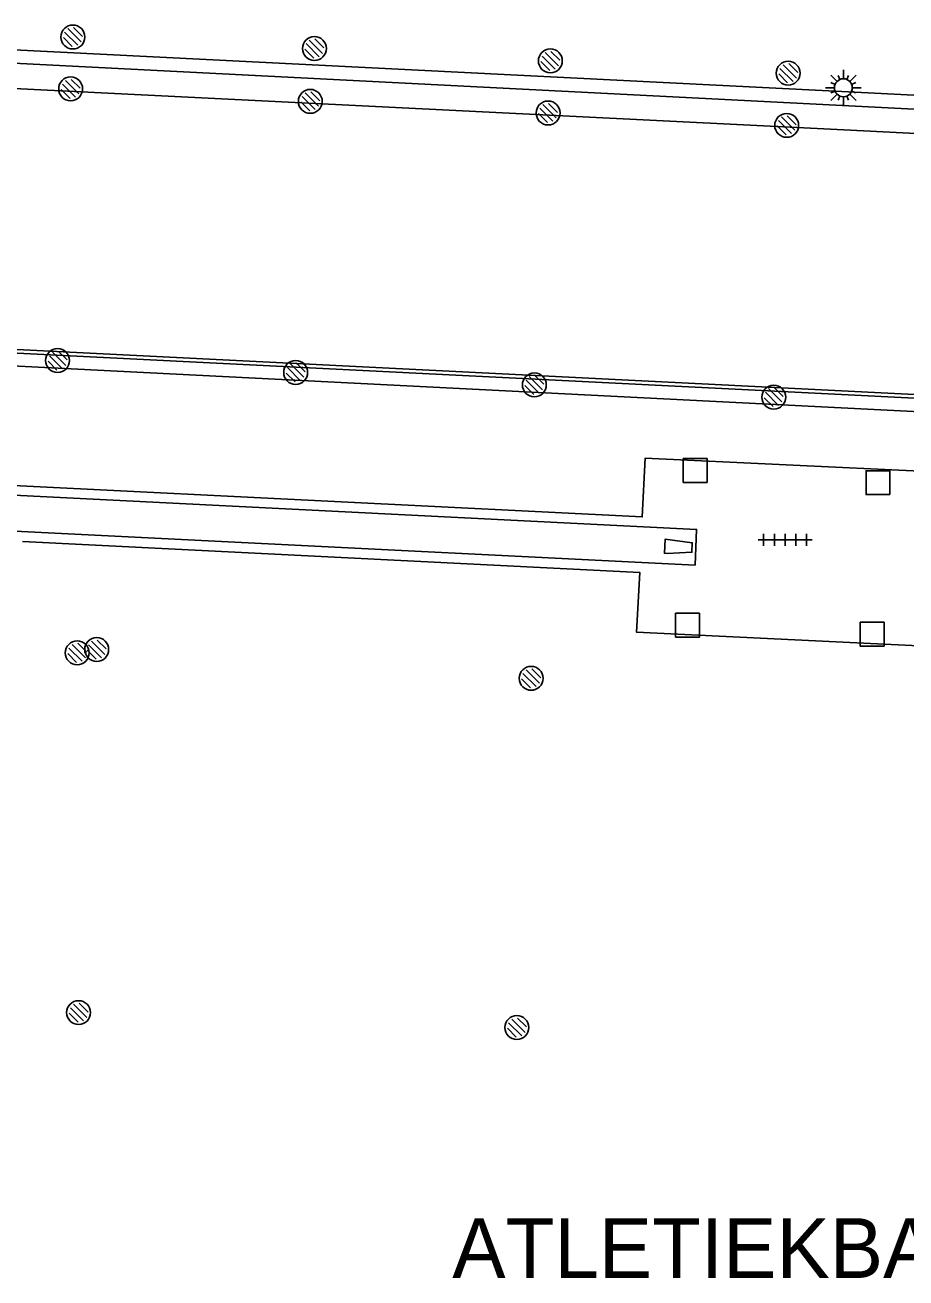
# Model space of a CAD drawing. Extents: x 132994 to 136000, y 393499 to 395512.
# Drawn here: x 133051.7 to 133088.6, y 394647.8 to 394700.2 of the extents above; entities that cross this region are included whole.
import ezdxf

# ---------------------------------------------------------------- set-up
doc = ezdxf.new("R2010")
doc.units = 0
for name, color, linetype in [('bs-afsc-hekwerk laag', 7, 'Continuous'), ('bs-symb-magneetklep', 7, 'Continuous'), ('bs-symb-sproeier', 7, 'Continuous'), ('bs-symb-tijdwaarneming atletiek', 7, 'Continuous'), ('bs-symb-veldverlichting', 7, 'Continuous'), ('gg-afsc-hekwerk', 7, 'Continuous'), ('gg-knt-verharding', 7, 'Continuous'), ('gt-anno-overige text', 7, 'Continuous'), ('gt-grn-afwateringsgoot', 7, 'Continuous'), ('gt-symb-straatmeubilair', 7, 'Continuous'), ('gt-symb-tegel verharding', 7, 'Continuous')]:
    doc.layers.add(name, color=color, linetype=linetype)

# ---------------------------------------------------------------- blocks, each defined once
blk = doc.blocks.new('DUMMY')
at = {"layer": 'gt-symb-straatmeubilair'}
blk.add_lwpolyline([(0.5, -0.5), (-0.5, -0.5), (-0.5, 0.5), (0.5, 0.5)], close=True, dxfattribs=at)
blk = doc.blocks.new('bs0-SPROEIER')
at = {"layer": 'bs-symb-sproeier'}
for p, q in [((-0.345, 0.203), (0.203, -0.345)), ((-0.212, 0.354), (0.345, -0.203)), ((0.025, 0.399), (0.399, 0.025)), ((-0.399, -0.025), (-0.025, -0.399))]:
    blk.add_line(p, q, dxfattribs=at)
blk.add_circle((0, 0), 0.5, dxfattribs=at)
blk = doc.blocks.new('BS0-MAGNKLP')
at = {"layer": 'bs-symb-magneetklep'}
for p, q in [((-0.345, 0.203), (0.203, -0.345)), ((-0.212, 0.354), (0.345, -0.203)), ((0.025, 0.399), (0.399, 0.025)), ((-0.399, -0.025), (-0.025, -0.399))]:
    blk.add_line(p, q, dxfattribs=at)
blk.add_circle((0, 0), 0.5, dxfattribs=at)
blk = doc.blocks.new('gt0-TEG1')
at = {"layer": 'gt-symb-tegel verharding'}
for p, q in [((-1.125, 0), (1.125, 0)), ((-0.9, -0.25), (-0.9, 0.25)), ((-0.45, -0.25), (-0.45, 0.25)), ((0, -0.25), (0, 0.25)), ((0.45, -0.25), (0.45, 0.25)), ((0.9, -0.25), (0.9, 0.25))]:
    blk.add_line(p, q, dxfattribs=at)
blk = doc.blocks.new('bs0-TIJDW')
at = {"layer": 'bs-symb-tijdwaarneming atletiek'}
for p, q in [((-0.345, 0.203), (0.203, -0.345)), ((-0.212, 0.354), (0.345, -0.203)), ((0.025, 0.399), (0.399, 0.025)), ((-0.399, -0.025), (-0.025, -0.399))]:
    blk.add_line(p, q, dxfattribs=at)
blk.add_circle((0, 0), 0.5, dxfattribs=at)
blk = doc.blocks.new('bs0-VELDV')
at = {"layer": 'bs-symb-veldverlichting'}
for p, q in [((-0.53, 0.53), (-0.265, 0.265)), ((0, 0.75), (0, 0.375)), ((0.265, 0.265), (0.53, 0.53)), ((-0.375, 0), (-0.75, 0)), ((-0.346, 0.144), (-0.52, 0.215)), ((-0.215, 0.52), (-0.144, 0.346)), ((0.215, 0.52), (0.144, 0.346)), ((0.346, 0.144), (0.52, 0.215)), ((0.375, 0), (0.75, 0)), ((-0.265, -0.265), (-0.53, -0.53)), ((-0.346, -0.144), (-0.52, -0.215)), ((-0.144, -0.346), (-0.215, -0.52)), ((0, -0.375), (0, -0.75)), ((0.144, -0.346), (0.215, -0.52)), ((0.265, -0.265), (0.53, -0.53)), ((0.346, -0.144), (0.52, -0.215))]:
    blk.add_line(p, q, dxfattribs=at)
blk.add_circle((0, 0), 0.375, dxfattribs=at)

msp = doc.modelspace()

# ---------------------------------------------------------------- linework, layer by layer
at = {"layer": 'bs-afsc-hekwerk laag'}
msp.add_lwpolyline([(133042.21, 394699.024), (133042.249, 394700.027), (133045.276, 394699.878), (133045.228, 394698.879), (133160.15, 394693.019), (133159.826, 394687.149)], dxfattribs=at)
at = {"layer": 'gg-afsc-hekwerk'}
msp.add_lwpolyline([(133042.21, 394699.024), (133042.249, 394700.027), (133045.276, 394699.878), (133045.228, 394698.879), (133160.15, 394693.019), (133159.826, 394687.149)], dxfattribs=at)
at = {"layer": 'gg-knt-verharding'}
msp.add_line((133043.913, 394686.825), (133127.31, 394682.632), dxfattribs=at)
for points in [[(133046.531, 394699.366), (133085.057, 394697.428), (133160.672, 394693.58), (133159.914, 394679.498)], [(133023.241, 394693.119), (133023.544, 394698.901), (133085.972, 394695.79), (133158.968, 394692.085), (133158.266, 394678.907)], [(133037.092, 394652.653), (133038.428, 394679.642), (133079.748, 394677.58), (133079.805, 394679.071), (133038.483, 394681.144), (133038.767, 394686.84)], [(133146.025, 394675.674), (133145.925, 394673.263), (133133.957, 394673.864), (133134.074, 394676.748), (133089.371, 394679.002), (133089.449, 394681.494), (133077.658, 394682.056), (133077.537, 394679.591), (133038.904, 394681.528), (133039.159, 394686.325), (133041.027, 394686.358), (133042.893, 394686.327), (133127.983, 394682.017)], [(133051.604, 394678.567), (133077.431, 394677.271), (133077.293, 394674.775), (133089.101, 394674.195), (133089.244, 394676.679), (133130.36, 394674.609), (133130.137, 394669.939), (133127.644, 394670.047), (133126.822, 394653.607), (133129.309, 394653.465), (133129.044, 394648.584), (133126.828, 394648.692)], [(133078.571, 394678.061), (133078.466, 394678.071), (133078.491, 394678.66), (133079.624, 394678.513), (133079.615, 394678.112), (133078.571, 394678.061)]]:
    msp.add_lwpolyline(points, dxfattribs=at)
at = {"layer": 'gt-grn-afwateringsgoot'}
msp.add_line((133043.921, 394686.975), (133127.317, 394682.782), dxfattribs=at)

# ---------------------------------------------------------------- block references
at = {"layer": 'bs-symb-magneetklep'}
for p in [(133053.9, 394673.906), (133054.715, 394674.044)]:
    msp.add_blockref('BS0-MAGNKLP', p, dxfattribs=at)
at = {"layer": 'bs-symb-sproeier'}
for p in [(133072.888, 394672.841), (133053.958, 394658.855), (133072.291, 394658.23)]:
    msp.add_blockref('bs0-SPROEIER', p, dxfattribs=at)
at = {"layer": 'bs-symb-tijdwaarneming atletiek'}
for p in [(133053.719, 394699.671), (133063.821, 394699.191), (133073.692, 394698.672), (133083.641, 394698.157), (133053.624, 394697.5), (133063.65, 394696.979), (133073.595, 394696.492), (133083.578, 394695.974), (133053.079, 394686.135), (133063.038, 394685.638), (133073.022, 394685.116), (133083.035, 394684.605)]:
    msp.add_blockref('bs0-TIJDW', p, dxfattribs=at)
at = {"layer": 'bs-symb-veldverlichting'}
msp.add_blockref('bs0-VELDV', (133085.948, 394697.547), dxfattribs=at)
at = {"layer": 'gt-symb-straatmeubilair'}
for p in [(133079.75, 394681.537), (133087.397, 394681.026), (133079.429, 394675.063), (133087.152, 394674.685)]:
    msp.add_blockref('DUMMY', p, dxfattribs=at)
at = {"layer": 'gt-symb-tegel verharding'}
msp.add_blockref('gt0-TEG1', (133083.511, 394678.634), dxfattribs=at)

# ---------------------------------------------------------------- texts
at = {"layer": 'gt-anno-overige text'}
msp.add_text('ATLETIEKBAAN', height=2.5, dxfattribs=at).set_placement((133069.589, 394647.755))

doc.saveas('drawing.dxf')
